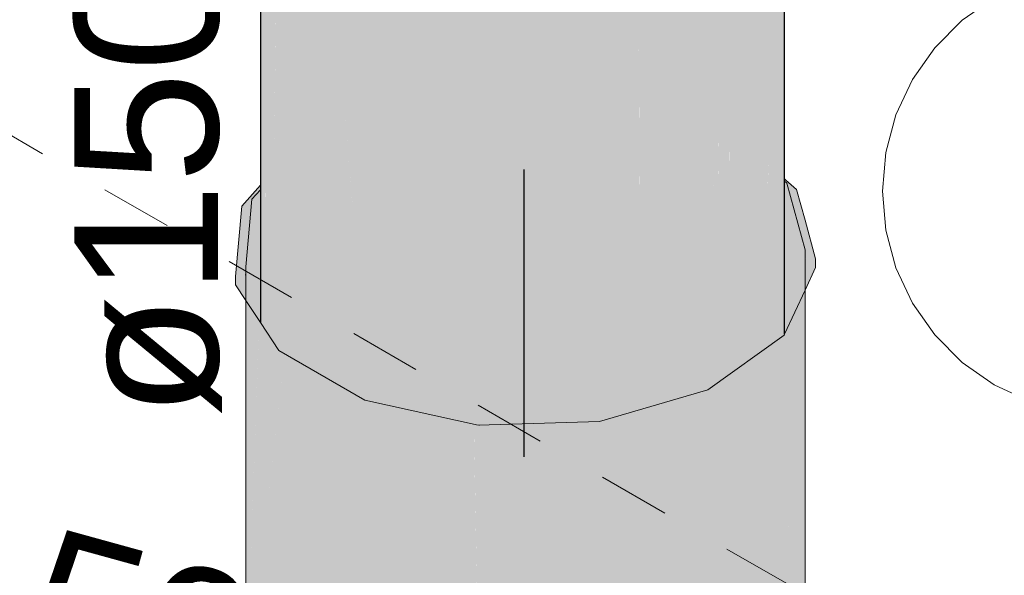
# Model space of a CAD drawing. Header units: millimetres. Extents: x -261 to 187, y -214 to 106.
# Tile 277 of 656: x -130.072 to -128.701, y -193.89 to -193.117. Entities that reach past the tile are written whole.
import ezdxf

# ---------------------------------------------------------------- set-up
doc = ezdxf.new("R2010")
doc.units = ezdxf.units.MM
doc.header["$LTSCALE"] = 0.005
doc.header["$MEASUREMENT"] = 0
doc.linetypes.add('JIS_02_2.0', pattern=[0.3, 0.2, -0.1])
doc.linetypes.add('NULL', pattern=[0])
for name, color, linetype, lineweight in [('AP-Condutos', 4, 'Continuous', 25), ('AP-Conexões', 9, 'Continuous', 18), ('AP-Sentido conduto', 9, 'Continuous', 30), ('AP-Textos conduto', 7, 'Continuous', 9), ('DI-Indicação peça', 7, 'Continuous', 15), ('DI-Área do detalhe', 7, 'JIS_02_2.0', 9)]:
    doc.layers.add(name, color=color, linetype=linetype, lineweight=lineweight)
doc.styles.add('Arial', font='arial.ttf')

msp = doc.modelspace()

# ---------------------------------------------------------------- hatches: boundary and pattern name
at = {"layer": 'AP-Condutos', "linetype": 'Continuous'}
for points in [[(-129.007, -193.5551), (-129.0069, -193.5549), (-129.0069, -193.3418), (-129.0069, -193.3386), (-129.0069, -193.3335), (-129.0071, -193.292), (-129.0071, -193.333), (-129.0071, -193.292), (-129.0069, -193.3335), (-129.0069, -193.3386), (-129.0069, -193.3336), (-129.0069, -193.2925), (-129.0069, -192.8556), (-129.0088, -193.2857), (-129.0069, -192.8556), (-129.0149, -192.9437), (-129.0142, -193.2659), (-129.0098, -193.2819), (-129.0142, -193.2659), (-129.0149, -192.9437), (-129.0149, -193.2634), (-129.0148, -193.3048), (-129.0147, -193.3317), (-129.0147, -193.305), (-129.0148, -193.2639), (-129.0147, -193.305), (-129.0143, -193.3065), (-129.0141, -193.3073), (-129.0101, -193.322), (-129.0092, -193.3253), (-129.0101, -193.322), (-129.0141, -193.3073), (-129.0143, -193.3065), (-129.0147, -193.305), (-129.0147, -193.3317), (-129.0141, -193.3322), (-129.0147, -193.3317), (-129.0147, -193.3349), (-129.0141, -193.5608), (-129.0136, -193.5605), (-129.0141, -193.3355), (-129.0136, -193.5605), (-129.01, -193.5579), (-129.009, -193.34), (-129.009, -193.3367), (-129.009, -193.3261), (-129.0073, -193.3322), (-129.009, -193.3261), (-129.009, -193.3367), (-129.009, -193.34), (-129.0085, -193.5569), (-129.0075, -193.5562), (-129.0072, -193.5554), (-129.0071, -193.3417), (-129.0071, -193.3385), (-129.0071, -193.3417)], [(-129.7341, -193.5424), (-129.7327, -193.5446), (-129.7318, -193.546), (-129.7339, -193.3506), (-129.7318, -193.546), (-129.7313, -193.5467), (-129.7338, -193.3506), (-129.7313, -193.5467), (-129.7329, -193.3495), (-129.7313, -193.5467), (-129.7287, -193.5506), (-129.7286, -193.5507), (-129.7274, -193.5525), (-129.7328, -193.3494), (-129.7274, -193.5525), (-129.7266, -193.5538), (-129.7303, -193.3465), (-129.7304, -193.3403), (-129.7302, -193.3465), (-129.7266, -193.5538), (-129.7262, -193.5543), (-129.7295, -193.3456), (-129.7262, -193.5543), (-129.7215, -193.5614), (-129.7147, -193.5717), (-129.7182, -193.3328), (-129.7147, -193.5717), (-129.7146, -193.5718), (-129.718, -193.3326), (-129.7146, -193.5718), (-129.7128, -193.5744), (-129.7106, -193.5776), (-129.7128, -193.3268), (-129.7106, -193.5779), (-129.7128, -193.3267), (-129.7101, -193.5786), (-129.7112, -193.3249), (-129.6984, -193.5846), (-129.697, -193.5854), (-129.6967, -193.5856), (-129.711, -193.3246), (-129.6967, -193.5856), (-129.6906, -193.5891), (-129.7037, -193.3164), (-129.6906, -193.5892), (-129.6901, -193.5894), (-129.6899, -193.5895), (-129.7035, -193.3162), (-129.6899, -193.5895), (-129.6787, -193.596), (-129.6699, -193.6011), (-129.7001, -193.3123), (-129.6699, -193.6011), (-129.6997, -193.3119), (-129.6699, -193.6011), (-129.6694, -193.6014), (-129.6626, -193.6053), (-129.6575, -193.596), (-129.6899, -193.3008), (-129.6575, -193.596), (-129.6296, -193.6243), (-129.6296, -193.5456), (-129.6296, -193.2324), (-129.6394, -193.2435), (-129.6296, -193.2324), (-129.6241, -193.6275), (-129.6241, -193.6275), (-129.6232, -193.6281), (-129.6295, -193.2323), (-129.6232, -193.6281), (-129.6045, -193.6389), (-129.6043, -193.6389), (-129.6275, -193.2301), (-129.6043, -193.6389), (-129.6016, -193.6405), (-129.6273, -193.2298), (-129.6016, -193.6405), (-129.5863, -193.6476), (-129.621, -193.2227), (-129.6276, -193.2239), (-129.6296, -193.2262), (-129.6276, -193.2239), (-129.621, -193.2227), (-129.586, -193.6495), (-129.6209, -193.2225), (-129.6213, -193.2168), (-129.6209, -193.2225), (-129.5841, -193.6506), (-129.6163, -193.2174), (-129.6168, -193.2116), (-129.5843, -193.648), (-129.5485, -193.656), (-129.5447, -193.6568), (-129.5015, -193.6664), (-129.4922, -193.6684), (-129.4669, -193.674), (-129.4034, -193.6806), (-129.4014, -193.6805), (-129.3506, -193.679), (-129.3412, -193.6787), (-129.3346, -193.6785), (-129.3053, -193.6776), (-129.3042, -193.6776), (-129.3038, -193.6775), (-129.289, -193.0911), (-129.3506, -193.1006), (-129.352, -193.0849), (-129.3532, -193.0717), (-129.3534, -193.0691), (-129.3698, -193.0704), (-129.4332, -193.0654), (-129.4018, -193.0729), (-129.4332, -193.0654), (-129.4531, -193.0638), (-129.4231, -193.0746), (-129.4531, -193.0638), (-129.4332, -193.0654), (-129.3698, -193.0704), (-129.3534, -193.0691), (-129.3698, -192.8888), (-129.5731, -193.0062), (-129.5822, -193.0114), (-129.6045, -193.0243), (-129.5559, -193.036), (-129.6045, -193.0243), (-129.6296, -193.0388), (-129.5015, -193.0868), (-129.5441, -193.0388), (-129.5285, -193.0426), (-129.5595, -193.0215), (-129.5285, -193.0426), (-129.523, -193.0439), (-129.543, -193.0288), (-129.523, -193.0439), (-129.4924, -193.0512), (-129.4887, -193.0521), (-129.4924, -193.0512), (-129.523, -193.0439), (-129.5285, -193.0426), (-129.5441, -193.0388), (-129.5015, -193.0868), (-129.4896, -193.069), (-129.4811, -193.0562), (-129.4798, -193.0542), (-129.4845, -193.0613), (-129.4972, -193.0805), (-129.5015, -193.0868), (-129.5054, -193.0854), (-129.6296, -193.0388), (-129.6396, -193.2374), (-129.6399, -193.2441), (-129.684, -193.294), (-129.6897, -193.3005), (-129.684, -193.294), (-129.6399, -193.2441), (-129.6396, -193.2374), (-129.6296, -193.0388), (-129.689, -192.986), (-129.7056, -192.9712), (-129.7071, -192.9716), (-129.7074, -192.9717), (-129.691, -192.9858), (-129.7074, -192.9717), (-129.7107, -192.9727), (-129.7076, -192.9842), (-129.7107, -192.9727), (-129.7115, -192.973), (-129.7117, -192.973), (-129.7086, -192.9841), (-129.7117, -192.973), (-129.7121, -192.9732), (-129.7122, -192.9732), (-129.7112, -192.9839), (-129.7122, -192.9732), (-129.7113, -192.9838), (-129.6845, -193.2883), (-129.7113, -192.9838), (-129.7123, -192.9732), (-129.7125, -192.9733), (-129.7115, -192.9838), (-129.7125, -192.9733), (-129.7118, -192.9838), (-129.6903, -193.2949), (-129.7118, -192.9838), (-129.7125, -192.9733), (-129.7121, -192.9838), (-129.7126, -192.9733), (-129.7126, -192.9736), (-129.7122, -192.9837), (-129.7003, -193.3063), (-129.7122, -192.9837), (-129.7126, -192.9736), (-129.7123, -192.9837), (-129.7126, -192.9736), (-129.7126, -192.9733), (-129.7128, -192.9734), (-129.7128, -192.9756), (-129.7126, -192.9837), (-129.7038, -193.3103), (-129.7126, -192.9837), (-129.7128, -192.9756), (-129.7127, -192.9837), (-129.7112, -193.3187), (-129.7128, -192.9837), (-129.7128, -192.9761), (-129.713, -192.9783), (-129.713, -192.9837), (-129.7128, -193.3205), (-129.713, -192.9837), (-129.713, -192.9783), (-129.7135, -192.9836), (-129.7131, -192.9837), (-129.7181, -193.3264), (-129.7296, -193.3394), (-129.7181, -193.3264), (-129.7135, -193.008), (-129.7131, -192.9837), (-129.7135, -192.9836), (-129.7156, -193.0071), (-129.7135, -192.9836), (-129.713, -192.9783), (-129.7128, -192.9761), (-129.7128, -192.9837), (-129.7112, -193.3187), (-129.7127, -192.9837), (-129.7128, -192.9756), (-129.7128, -192.9734), (-129.7128, -192.9734), (-129.713, -192.9734), (-129.7139, -192.9737), (-129.715, -192.9835), (-129.7139, -192.9737), (-129.7152, -192.9741), (-129.7156, -192.9742), (-129.7175, -192.9832), (-129.7227, -193.0041), (-129.7264, -193.1256), (-129.7286, -193.1496), (-129.7319, -193.1863), (-129.7321, -193.1879), (-129.7324, -193.1914), (-129.7329, -193.1972), (-129.7324, -193.1914), (-129.7321, -193.1879), (-129.7319, -193.1863), (-129.7342, -193.0643), (-129.7351, -193.0749), (-129.734, -193.2093), (-129.7329, -193.3433), (-129.734, -193.2093), (-129.7342, -193.2114), (-129.734, -193.2093), (-129.7351, -193.0749), (-129.7355, -193.0792), (-129.7347, -193.2165), (-129.7339, -193.3444), (-129.7347, -193.2165), (-129.7353, -193.2229), (-129.7347, -193.2165), (-129.7355, -193.0792), (-129.7351, -193.0749), (-129.7342, -193.0643), (-129.7319, -193.1863), (-129.7286, -193.1496), (-129.7264, -193.1256), (-129.7339, -193.0612), (-129.7264, -193.1256), (-129.7227, -193.0041), (-129.7175, -192.9832), (-129.7156, -192.9742), (-129.7188, -192.9752), (-129.7182, -192.9832), (-129.7188, -192.9752), (-129.7204, -192.9757), (-129.7234, -192.9766), (-129.7243, -192.9769), (-129.7236, -192.9826), (-129.7242, -193.0034), (-129.7306, -193.0251), (-129.7242, -193.0034), (-129.7236, -192.9826), (-129.7243, -192.9769), (-129.7263, -192.9775), (-129.7272, -192.9778), (-129.7267, -192.9823), (-129.7272, -192.9778), (-129.728, -192.978), (-129.73, -192.9786), (-129.7306, -192.9788), (-129.7298, -192.982), (-129.7285, -193.0016), (-129.7298, -192.982), (-129.7306, -192.9788), (-129.7325, -192.9794), (-129.7324, -192.9818), (-129.7316, -193.0003), (-129.7348, -192.9989), (-129.7351, -192.9988), (-129.7357, -192.9985), (-129.736, -192.9984), (-129.7357, -192.9985), (-129.7351, -192.9988), (-129.7348, -192.9989), (-129.7316, -193.0003), (-129.7324, -192.9818), (-129.7325, -192.9794), (-129.733, -192.9795), (-129.7351, -192.9802), (-129.7351, -192.9815), (-129.7352, -192.9802), (-129.7353, -192.9803), (-129.7353, -192.9815), (-129.7353, -192.9803), (-129.7354, -192.9803), (-129.7359, -192.9804), (-129.7359, -192.9814), (-129.7359, -192.9804), (-129.7361, -192.9805), (-129.7361, -192.9814), (-129.7361, -192.9805), (-129.7362, -192.9805), (-129.7367, -192.9807), (-129.7367, -192.9814), (-129.7367, -192.9981), (-129.7367, -193.0925), (-129.7367, -193.239), (-129.7367, -193.3476), (-129.7367, -193.3538), (-129.7341, -193.5424), (-129.7341, -193.5424), (-129.7366, -193.3537)], [(-129.0148, -193.5613), (-129.0146, -193.5612), (-129.0147, -193.3349), (-129.0147, -193.3317), (-129.0148, -193.3048), (-129.0149, -193.2634), (-129.0149, -193.3044), (-129.0149, -193.2634), (-129.0149, -192.9437), (-129.0818, -193.0195), (-129.0256, -193.2243), (-129.0818, -193.0195), (-129.0843, -193.0223), (-129.0618, -193.1335), (-129.027, -193.2603), (-129.0192, -193.2889), (-129.027, -193.2603), (-129.0618, -193.1335), (-129.0843, -193.0223), (-129.0914, -193.0256), (-129.203, -193.0778), (-129.2858, -193.0906), (-129.289, -193.0911), (-129.3038, -193.6775), (-129.3024, -193.6775), (-129.3023, -193.6775), (-129.2859, -193.0938), (-129.3023, -193.6775), (-129.2935, -193.6772), (-129.2646, -193.6764), (-129.2529, -193.6729), (-129.21, -193.1613), (-129.2098, -193.1583), (-129.2097, -193.1615), (-129.2073, -193.6595), (-129.2066, -193.6593), (-129.203, -193.6582), (-129.203, -193.1675), (-129.203, -193.1643), (-129.203, -193.1675), (-129.1969, -193.6565), (-129.1968, -193.6564), (-129.1963, -193.6563), (-129.2019, -193.1685), (-129.202, -193.1652), (-129.2019, -193.1685), (-129.1963, -193.6563), (-129.184, -193.6526), (-129.1249, -193.6353), (-129.1, -193.2591), (-129.0998, -193.2561), (-129.0858, -193.0458), (-129.0998, -193.2561), (-129.0997, -193.2593), (-129.0954, -193.6189), (-129.0937, -193.6176), (-129.0843, -193.6109), (-129.0843, -193.2731), (-129.0843, -193.2698), (-129.0843, -193.0515), (-129.0841, -193.0521), (-129.0675, -193.1127), (-129.0841, -193.0521), (-129.0843, -193.0515), (-129.0843, -193.2698), (-129.0842, -193.2731), (-129.0822, -193.6094), (-129.082, -193.6093), (-129.0813, -193.6088), (-129.083, -193.2742), (-129.083, -193.271), (-129.083, -193.2742), (-129.0813, -193.6088), (-129.0749, -193.6042), (-129.0392, -193.5787), (-129.0294, -193.3219), (-129.0292, -193.3188), (-129.0292, -193.3221), (-129.0247, -193.5685), (-129.0149, -193.5614), (-129.0149, -193.3347), (-129.0149, -193.3315), (-129.0149, -193.3347)], [(-129.2098, -193.1583), (-129.2529, -193.6729), (-129.2373, -193.6683), (-129.2073, -193.6595)], [(-129.203, -193.1643), (-129.203, -193.6582), (-129.1969, -193.6565)], [(-129.6296, -193.2324), (-129.6296, -193.6243), (-129.6241, -193.6275)], [(-129.621, -193.2227), (-129.5863, -193.6476), (-129.5862, -193.6476)], [(-129.6209, -193.2225), (-129.5862, -193.6476), (-129.5843, -193.648)], [(-129.0998, -193.2561), (-129.1249, -193.6353), (-129.1139, -193.632), (-129.109, -193.6285), (-129.0954, -193.6189)], [(-129.0843, -193.2698), (-129.0843, -193.6109), (-129.0822, -193.6094)], [(-129.7128, -193.3267), (-129.7106, -193.5776), (-129.7101, -193.5779)], [(-129.7112, -193.3249), (-129.6985, -193.5846), (-129.6984, -193.5846)], [(-129.7112, -193.3249), (-129.7101, -193.5779), (-129.6985, -193.5846)], [(-129.0292, -193.3188), (-129.0392, -193.5787), (-129.0266, -193.5698), (-129.0247, -193.5685)], [(-129.0149, -193.3315), (-129.0149, -193.5614), (-129.0148, -193.5613)], [(-129.0147, -193.3317), (-129.0146, -193.5612), (-129.0141, -193.5608)], [(-129.009, -193.3367), (-129.01, -193.5579), (-129.0085, -193.5569)], [(-129.0071, -193.3385), (-129.0072, -193.5554), (-129.007, -193.5551)], [(-129.7367, -193.3538), (-129.7367, -193.5385), (-129.7341, -193.5424)]]:
    msp.add_hatch(color=151, dxfattribs=at).paths.add_polyline_path(points)
at = {"layer": 'AP-Conexões', "linetype": 'Continuous'}
for points in [[(-129.7569, -194.061), (-129.7424, -194.0828), (-129.7367, -194.0913), (-129.7367, -194.0858), (-129.7367, -194.0913), (-129.7287, -194.1034), (-129.7145, -194.1248), (-129.6985, -194.1488), (-129.6985, -194.1292), (-129.6985, -194.1488), (-129.5833, -194.2154), (-129.4311, -194.2491), (-129.2803, -194.2445), (-129.4196, -194.2061), (-129.4311, -194.2029), (-129.4311, -194.126), (-129.4395, -193.6801), (-129.5567, -194.1164), (-129.4902, -194.1866), (-129.5697, -194.1647), (-129.5833, -194.161), (-129.6556, -194.1411), (-129.6945, -194.1303), (-129.6556, -194.1411), (-129.5833, -194.161), (-129.5697, -194.1647), (-129.4902, -194.1866), (-129.5567, -194.1164), (-129.5833, -194.1144), (-129.5901, -193.6468), (-129.6893, -194.1064), (-129.6978, -193.6229), (-129.6985, -193.6227), (-129.6985, -194.1057), (-129.6985, -193.5846), (-129.6985, -193.6227), (-129.6978, -193.6229), (-129.6893, -194.1064), (-129.6973, -193.623), (-129.6893, -194.1064), (-129.5901, -193.6471), (-129.5907, -193.6466), (-129.5913, -193.6465), (-129.6979, -193.5849), (-129.5907, -193.6466), (-129.5901, -193.6471), (-129.5901, -193.6468), (-129.5833, -194.1144), (-129.5567, -194.1164), (-129.5833, -193.6483), (-129.5567, -194.1164), (-129.4395, -193.6801), (-129.5815, -193.6486), (-129.4395, -193.6801), (-129.5833, -193.6154), (-129.4395, -193.6801), (-129.4311, -193.6814), (-129.4311, -194.2029), (-129.4196, -194.2061), (-129.4305, -193.6814), (-129.4311, -193.6491), (-129.4305, -193.6814), (-129.4196, -194.2061), (-129.2803, -194.2445), (-129.2684, -194.2442), (-129.269, -193.6765), (-129.2684, -193.6442), (-129.2771, -193.6767), (-129.2684, -193.6442), (-129.269, -193.6765), (-129.2684, -194.2442), (-129.2684, -193.6765), (-129.2684, -193.6775), (-129.2646, -193.6764), (-129.2684, -193.6775), (-129.2684, -194.2442), (-129.1392, -193.6726), (-129.1312, -193.6371), (-129.2684, -194.2442), (-129.1232, -194.2014), (-129.1232, -193.6348), (-129.1232, -193.6386), (-129.1232, -194.2014), (-129.1139, -193.632), (-129.1232, -193.6014), (-129.1139, -193.632), (-129.1232, -194.2014), (-129.0328, -193.6082), (-129.027, -193.57), (-129.1232, -194.2014), (-129.0206, -194.1283), (-129.0206, -193.5655), (-129.0206, -193.5844), (-129.0206, -194.1283), (-129.0082, -193.5576), (-129.0085, -193.5569), (-129.0206, -193.5283), (-129.0085, -193.5569), (-129.0082, -193.5576), (-129.0082, -193.5566), (-129.0082, -193.5576), (-129.0206, -194.1283), (-129.0069, -194.0988), (-129.0069, -193.904), (-129.0069, -193.5557), (-129.0075, -193.5562), (-129.0069, -193.5557), (-129.0069, -193.5549), (-129.0069, -193.4988), (-129.0069, -193.5549), (-129.0069, -193.5557), (-129.0069, -193.904), (-128.9847, -193.5399), (-128.9824, -193.502), (-128.9931, -193.6777), (-129.0069, -193.904), (-129.0069, -194.0988), (-128.9931, -194.069), (-128.9784, -194.0374), (-128.9798, -193.4965), (-128.9784, -194.0374), (-128.9784, -193.4935), (-128.9784, -193.4374), (-129.0069, -193.4366), (-128.9784, -193.4374), (-129.0039, -193.3445), (-129.0069, -193.3418), (-129.0069, -193.3452), (-129.3698, -193.4256), (-129.7367, -193.3688), (-129.7367, -193.4591), (-129.7367, -193.3688), (-129.7367, -193.3538), (-129.7484, -193.367), (-129.7569, -193.461), (-129.7569, -193.5081), (-129.7569, -193.5509), (-129.7569, -194.061), (-129.7392, -193.5611), (-129.7383, -193.5361), (-129.7367, -193.4913), (-129.7383, -193.5361), (-129.7382, -193.5617), (-129.7367, -193.5625), (-129.7367, -193.5385), (-129.7062, -193.5801), (-129.7108, -193.5775), (-129.7367, -193.5385), (-129.7367, -193.5625), (-129.7382, -193.5617), (-129.7367, -193.884), (-129.7031, -193.5891), (-129.7023, -193.5824), (-129.6985, -193.5488), (-129.701, -193.5831), (-129.7367, -194.0764), (-129.7424, -194.0721), (-129.7367, -194.0764), (-129.7367, -194.0047), (-129.7367, -194.0764), (-129.6985, -193.5488), (-129.7367, -193.884), (-129.7424, -193.9335)], [(-129.0069, -193.3386), (-129.0069, -193.3418), (-129.0039, -193.3445), (-129.0008, -193.3558), (-128.9931, -193.3541), (-129.0049, -193.3408), (-128.9931, -193.3541), (-128.9902, -193.3535), (-129.0051, -193.3402)], [(-129.7367, -193.3485), (-129.7367, -193.3476), (-129.7477, -193.36), (-129.7626, -193.3768), (-129.7577, -193.3776), (-129.7479, -193.3613), (-129.7577, -193.3776), (-129.7494, -193.3789), (-129.7484, -193.367), (-129.7367, -193.3538), (-129.7367, -193.3496)], [(-128.9902, -193.3535), (-129.0008, -193.3558), (-128.9946, -193.3785), (-128.9859, -193.4101), (-128.9784, -193.4374), (-128.9784, -193.4494), (-128.9751, -193.4495), (-128.9638, -193.4499), (-128.9784, -193.3963)], [(-129.7569, -193.3777), (-129.7626, -193.3768), (-129.7714, -193.4743), (-129.758, -193.4731), (-129.7569, -193.461), (-129.7494, -193.3789)], [(-128.9784, -193.4935), (-128.9638, -193.4619), (-128.9638, -193.4499), (-128.9784, -193.4494), (-129.0069, -193.4486), (-129.3698, -193.4376), (-129.7367, -193.4931), (-129.7367, -193.4711), (-129.7569, -193.473), (-129.7714, -193.4743), (-129.7569, -193.4961), (-129.7367, -193.5265), (-129.7569, -193.4961), (-129.7714, -193.4743), (-129.7714, -193.4863), (-129.7569, -193.5053), (-129.7714, -193.4863), (-129.7569, -193.5081), (-129.7367, -193.5316), (-129.7569, -193.5081), (-129.7367, -193.5332), (-129.7108, -193.5655), (-129.7367, -193.5332), (-129.7569, -193.5081), (-129.7367, -193.5385), (-129.7108, -193.5775), (-129.5913, -193.6345), (-129.7108, -193.5775), (-129.5913, -193.6465), (-129.4334, -193.6695), (-129.5913, -193.6465), (-129.4334, -193.6815), (-129.2646, -193.6644), (-129.1139, -193.62), (-129.0075, -193.5442), (-129.0069, -193.5429), (-128.9784, -193.4815), (-129.0069, -193.5429), (-129.0069, -193.5547), (-128.9784, -193.4855), (-128.9784, -193.4856), (-128.9784, -193.4855), (-129.0069, -193.5547), (-129.0069, -193.5429), (-129.0075, -193.5442), (-129.1139, -193.62), (-129.2646, -193.6644), (-129.4334, -193.6815), (-129.2646, -193.6764), (-129.1139, -193.632), (-129.0075, -193.5562), (-129.0069, -193.5549)], [(-129.7569, -193.473), (-129.7569, -193.461), (-129.758, -193.4731)], [(-129.7383, -193.5361), (-129.7569, -194.061), (-129.7367, -193.884)], [(-129.4394, -193.6816), (-129.4311, -194.126), (-129.4311, -193.682), (-129.4334, -193.6815), (-129.4395, -193.6801)], [(-129.4311, -193.682), (-129.4311, -193.6814), (-129.4334, -193.6815)]]:
    msp.add_hatch(color=140, dxfattribs=at).paths.add_polyline_path(points)
at = {"layer": 'AP-Sentido conduto', "linetype": 'Continuous'}
msp.add_hatch(color=7, dxfattribs=at).paths.add_polyline_path([(-129.3698, -193.7256), (-129.3051, -193.4841), (-129.4345, -193.4841)])

# ---------------------------------------------------------------- linework, layer by layer
at = {"layer": 'AP-Condutos'}
for p, q in [((-129.0069, -193.2925), (-129.0069, -192.8556)), ((-129.7367, -193.0925), (-129.7367, -193.239)), ((-129.7367, -193.239), (-129.7367, -193.3476)), ((-129.0069, -193.3336), (-129.0069, -193.2925)), ((-129.0069, -193.3386), (-129.0069, -193.3336)), ((-129.0069, -193.3418), (-129.0069, -193.3386)), ((-129.0069, -193.5549), (-129.0069, -193.3418)), ((-129.7367, -193.3476), (-129.7367, -193.3538)), ((-129.7367, -193.3538), (-129.7367, -193.5385))]:
    msp.add_line(p, q, dxfattribs=at)
at = {"layer": 'AP-Conexões'}
for p, q in [((-129.0051, -193.3402), (-129.0069, -193.3386)), ((-129.0039, -193.3445), (-129.0069, -193.3418)), ((-128.9902, -193.3535), (-129.0051, -193.3402)), ((-129.7367, -193.3538), (-129.7484, -193.367)), ((-129.7367, -193.3476), (-129.7477, -193.36)), ((-128.9784, -193.4374), (-129.0039, -193.3445)), ((-128.9784, -193.3963), (-128.9902, -193.3535)), ((-129.7477, -193.36), (-129.7626, -193.3768)), ((-129.7484, -193.367), (-129.7569, -193.461)), ((-129.7626, -193.3768), (-129.7714, -193.4743)), ((-128.9638, -193.4499), (-128.9784, -193.3963)), ((-128.9784, -193.4935), (-128.9784, -193.4374)), ((-128.9638, -193.4619), (-128.9638, -193.4499)), ((-129.7569, -193.461), (-129.7569, -193.5081)), ((-128.9784, -193.4935), (-128.9638, -193.4619)), ((-129.7714, -193.4743), (-129.7714, -193.4863)), ((-129.7714, -193.4863), (-129.7569, -193.5081)), ((-129.0069, -193.5549), (-128.9784, -193.4935)), ((-128.9784, -194.0374), (-128.9784, -193.4935)), ((-129.7569, -193.5081), (-129.7367, -193.5385)), ((-129.7569, -193.5081), (-129.7569, -193.5509)), ((-129.7367, -193.5385), (-129.7108, -193.5775)), ((-129.7569, -193.5509), (-129.7569, -194.061)), ((-129.1139, -193.632), (-129.0075, -193.5562)), ((-129.0075, -193.5562), (-129.0069, -193.5549)), ((-129.7108, -193.5775), (-129.5913, -193.6465)), ((-129.2646, -193.6764), (-129.1139, -193.632)), ((-129.5913, -193.6465), (-129.4334, -193.6815)), ((-129.4334, -193.6815), (-129.2646, -193.6764))]:
    msp.add_line(p, q, dxfattribs=at)
at = {"layer": 'AP-Sentido conduto'}
msp.add_lwpolyline([(-129.3698, -193.3256), (-129.3698, -193.7256)], dxfattribs=at)
at = {"layer": 'DI-Indicação peça'}
msp.add_lwpolyline([(-128.666, -193.0638), (-128.7151, -193.0867), (-128.7595, -193.1178), (-128.7978, -193.1561), (-128.8289, -193.2005), (-128.8518, -193.2496), (-128.8658, -193.302), (-128.8705, -193.3559), (-128.8658, -193.4099), (-128.8518, -193.4623), (-128.8289, -193.5114), (-128.7978, -193.5558), (-128.7595, -193.5941), (-128.7151, -193.6252), (-128.666, -193.6481)], dxfattribs=at)
at = {"layer": 'DI-Área do detalhe'}
msp.add_lwpolyline([(-129.8636, -203.802), (-120.8599, -198.6037), (-131.4748, -192.4752), (-140.4785, -197.6735), (-129.8636, -203.802)], dxfattribs=at)

# ---------------------------------------------------------------- texts
at = {"layer": 'AP-Textos conduto', "linetype": 'NULL', "char_height": 0.2, "width": 1.273476, "attachment_point": 8, "line_spacing_factor": 0.6, "style": 'Arial'}
for insert, rotation in [((-129.7901, -193.3524), 90.0002), ((-130.0901, -194.0173), 344.5932)]:
    msp.add_mtext('ø150', dxfattribs=dict(at, insert=insert, rotation=rotation))

doc.saveas('drawing.dxf')
